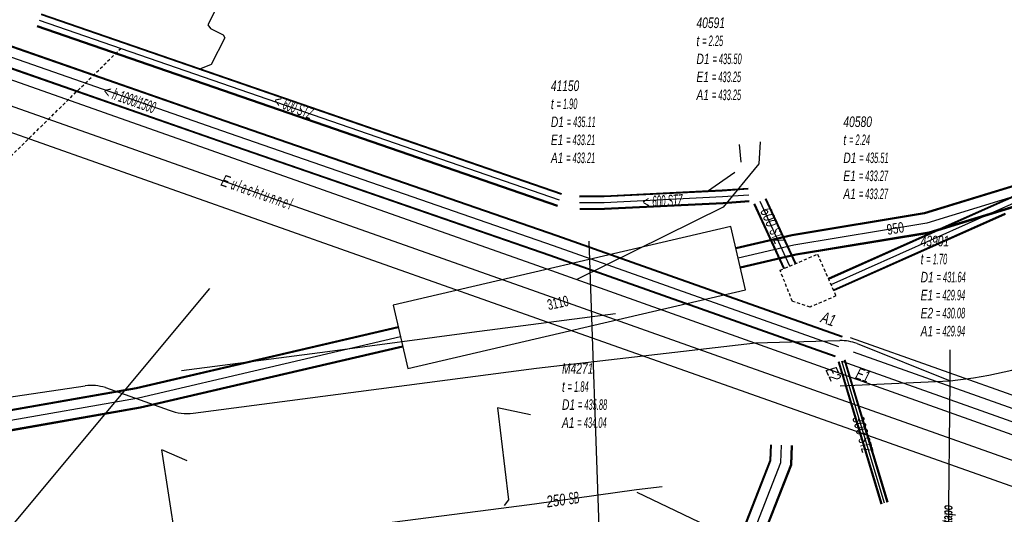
# Model space of a CAD drawing. Header units: metres. Extents: x 2695563 to 2696938, y 1260544 to 1262032.
# Tile 272 of 303: x 2696757 to 2696805, y 1261686 to 1261710. Entities that reach past the tile are written whole.
import ezdxf

# ---------------------------------------------------------------- set-up
doc = ezdxf.new("R2010")
doc.units = ezdxf.units.M
doc.linetypes.add('AUSGEZOGEN', pattern=[0])
doc.linetypes.add('STRICHLINIE2_S3', pattern=[0.25, 0.15, -0.1])
for name, color, linetype in [('AW_LK_ Haltung Text', 7, 'AUSGEZOGEN'), ('AW_LK_Ein-Auslauftext', 24, 'AUSGEZOGEN'), ('AW_LK_Haltung', 24, 'AUSGEZOGEN'), ('AW_LK_Normschacht Text', 24, 'AUSGEZOGEN'), ('AW_LK_Schacht Detaillinie', 24, 'AUSGEZOGEN'), ('AW_LK_Trasselinie', 24, 'AUSGEZOGEN'), ('EW_LK_Bauwerk_FL_Linie_Punkt', 1, 'AUSGEZOGEN'), ('EW_LK_Trasseabs', 1, 'AUSGEZOGEN'), ('EW_LK_Trasseabs_Text', 1, 'AUSGEZOGEN'), ('FM_LK_SW_TRASSEFLAECHE', 94, 'AUSGEZOGEN'), ('FM_LK_SW_TRASSEKANTE', 94, 'AUSGEZOGEN'), ('FM_LK_SW_TRASSEKANTE_TEXT', 94, 'AUSGEZOGEN')]:
    doc.layers.add(name, color=color, linetype=linetype)
doc.styles.add('ARIAL', font='arial.ttf')
doc.styles.add('ARIALNARROW', font='ARIALN.TTF')

# ---------------------------------------------------------------- blocks, each defined once
blk = doc.blocks.new('COMPLEXOBJECT_1541')
at = {"layer": 'AW_LK_Haltung', "color": 24, "linetype": 'AUSGEZOGEN', "transparency": 33554687}
blk.add_lwpolyline([(6842.346, 11675.346), (6811.314, 11686.362), (6792.998, 11692.864), (6781.25, 11697.035), (6744.47, 11710.04)], dxfattribs=at)
blk = doc.blocks.new('COMPLEXOBJECT_1879')
at = {"layer": 'EW_LK_Trasseabs', "color": 1, "linetype": 'AUSGEZOGEN', "transparency": 33554687}
blk.add_line((6807.503, 11694.604), (6812.419, 11700.106), dxfattribs=at)
for centre, radius, start, end in [((6806.274, 11695.7), 1.647, 291.0958, 318.257), ((6798.626, 11715.705), 23.064, 276.0276, 290.9348)]:
    blk.add_arc(centre, radius, start, end, dxfattribs=at)
blk = doc.blocks.new('COMPLEXOBJECT_1975')
at = {"layer": 'EW_LK_Trasseabs', "color": 1, "linetype": 'AUSGEZOGEN', "transparency": 33554687}
blk.add_line((6760.623, 11692.441), (6763.68, 11691.355), dxfattribs=at)
for centre, radius, start, end in [((6759.942, 11690.308), 2.24, 72.2883, 97.3015), ((6764.535, 11693.65), 2.449, 249.553, 276.8128)]:
    blk.add_arc(centre, radius, start, end, dxfattribs=at)
blk = doc.blocks.new('COMPLEXOBJECT_1998')
at = {"layer": 'EW_LK_Trasseabs', "color": 1, "linetype": 'AUSGEZOGEN', "transparency": 33554687}
blk.add_line((6796.591, 11694.551), (6801.048, 11692.769), dxfattribs=at)
blk.add_arc((6795.751, 11692.227), 2.472, 70.1316, 89.4441, dxfattribs=at)

msp = doc.modelspace()

# ---------------------------------------------------------------- hatches: boundary and pattern name
at = {"layer": 'FM_LK_SW_TRASSEFLAECHE', "lineweight": -3, "transparency": 33554687}
h = msp.add_hatch(dxfattribs=at)
h.set_pattern_fill('MUSTER', color=94, scale=7500, style=0, pattern_type=2)
h.set_pattern_definition([(0, (2710855, 1276000), (7500, 7500), [7500, -7500]), (90, (2710855, 1276000), (-7500, 7500), [7500, -7500])])
h.paths.add_polyline_path([(2696776.065, 1261693.167), (2696792.227, 1261696.938), (2696791.521, 1261699.967), (2696775.359, 1261696.196)], flags=0)

# ---------------------------------------------------------------- linework, layer by layer
at = {"layer": 'AW_LK_Haltung', "linetype": 'AUSGEZOGEN', "transparency": 33554687}
for p, q in [((2696767.328, 1261704.993), (2696740.33, 1261714.413)), ((2696767.334, 1261705.012), (2696740.337, 1261714.432)), ((2696767.341, 1261705.031), (2696740.343, 1261714.451)), ((2696766.999, 1261704.049), (2696740.001, 1261713.469)), ((2696767.006, 1261704.068), (2696740.007, 1261713.488)), ((2696767.012, 1261704.087), (2696740.014, 1261713.507)), ((2696783.419, 1261701.493), (2696758.528, 1261710.099)), ((2696783.426, 1261701.513), (2696758.535, 1261710.119)), ((2696783.433, 1261701.532), (2696758.542, 1261710.138)), ((2696824.038, 1261709.886), (2696804.398, 1261701.133)), ((2696824.046, 1261709.867), (2696804.406, 1261701.114)), ((2696824.054, 1261709.848), (2696804.414, 1261701.095)), ((2696783.223, 1261700.926), (2696758.332, 1261709.532)), ((2696783.23, 1261700.945), (2696758.339, 1261709.551)), ((2696783.237, 1261700.965), (2696758.346, 1261709.571)), ((2696783.194, 1261699.498), (2696767.328, 1261704.993)), ((2696783.2, 1261699.517), (2696767.334, 1261705.012)), ((2696783.207, 1261699.536), (2696767.341, 1261705.031)), ((2696782.863, 1261698.554), (2696766.999, 1261704.049)), ((2696782.87, 1261698.573), (2696767.006, 1261704.068)), ((2696782.876, 1261698.592), (2696767.012, 1261704.087)), ((2696785.457, 1261701.426), (2696784.283, 1261701.413)), ((2696785.457, 1261701.406), (2696784.284, 1261701.393)), ((2696785.458, 1261701.386), (2696784.284, 1261701.373)), ((2696791.111, 1261701.699), (2696785.457, 1261701.426)), ((2696791.112, 1261701.678), (2696785.457, 1261701.406)), ((2696791.114, 1261701.658), (2696785.458, 1261701.386)), ((2696792.353, 1261701.793), (2696791.111, 1261701.699)), ((2696792.354, 1261701.773), (2696791.112, 1261701.678)), ((2696792.356, 1261701.753), (2696791.114, 1261701.658)), ((2696791.148, 1261701.1), (2696785.474, 1261700.826)), ((2696791.15, 1261701.08), (2696785.475, 1261700.806)), ((2696791.151, 1261701.059), (2696785.475, 1261700.786)), ((2696792.398, 1261701.195), (2696791.148, 1261701.1)), ((2696792.4, 1261701.175), (2696791.15, 1261701.08)), ((2696792.401, 1261701.155), (2696791.151, 1261701.059)), ((2696794.054, 1261697.936), (2696792.633, 1261701.027)), ((2696794.072, 1261697.945), (2696792.651, 1261701.036)), ((2696794.091, 1261697.953), (2696792.67, 1261701.044)), ((2696794.599, 1261698.187), (2696793.178, 1261701.278)), ((2696794.618, 1261698.195), (2696793.197, 1261701.286)), ((2696794.636, 1261698.204), (2696793.215, 1261701.295)), ((2696804.398, 1261701.133), (2696796.183, 1261697.472)), ((2696804.406, 1261701.114), (2696796.191, 1261697.453)), ((2696804.414, 1261701.095), (2696796.199, 1261697.434)), ((2696785.474, 1261700.826), (2696784.29, 1261700.813)), ((2696785.475, 1261700.806), (2696784.29, 1261700.793)), ((2696785.475, 1261700.786), (2696784.291, 1261700.773)), ((2696804.642, 1261700.585), (2696796.427, 1261696.924)), ((2696804.65, 1261700.566), (2696796.435, 1261696.905)), ((2696804.658, 1261700.547), (2696796.443, 1261696.886)), ((2696796.853, 1261694.661), (2696783.194, 1261699.498)), ((2696796.86, 1261694.68), (2696783.2, 1261699.517)), ((2696796.867, 1261694.699), (2696783.207, 1261699.536)), ((2696796.519, 1261693.719), (2696782.863, 1261698.554)), ((2696796.526, 1261693.738), (2696782.87, 1261698.573)), ((2696796.533, 1261693.757), (2696782.876, 1261698.592)), ((2696798.72, 1261686.668), (2696796.667, 1261693.475)), ((2696798.739, 1261686.674), (2696796.686, 1261693.481)), ((2696798.758, 1261686.679), (2696796.705, 1261693.486)), ((2696799.008, 1261686.755), (2696796.955, 1261693.562)), ((2696799.027, 1261686.76), (2696796.974, 1261693.567)), ((2696799.046, 1261686.766), (2696796.993, 1261693.573)), ((2696793.404, 1261688.777), (2696793.43, 1261689.519)), ((2696793.423, 1261688.773), (2696793.45, 1261689.518)), ((2696793.443, 1261688.769), (2696793.47, 1261689.517)), ((2696794.397, 1261688.571), (2696794.43, 1261689.483)), ((2696794.417, 1261688.567), (2696794.45, 1261689.482)), ((2696794.436, 1261688.563), (2696794.47, 1261689.481)), ((2696785.606, 1261668.903), (2696793.404, 1261688.777)), ((2696785.625, 1261668.896), (2696793.423, 1261688.773)), ((2696785.643, 1261668.888), (2696793.443, 1261688.769)), ((2696786.537, 1261668.538), (2696794.397, 1261688.571)), ((2696786.555, 1261668.53), (2696794.417, 1261688.567)), ((2696786.574, 1261668.523), (2696794.436, 1261688.563))]:
    msp.add_line(p, q, dxfattribs=at)
at = {"layer": 'AW_LK_Haltung', "color": 255, "transparency": 33554687}
for p, q in [((2696767.17, 1261704.54), (2696740.172, 1261713.96)), ((2696783.328, 1261701.229), (2696758.437, 1261709.835)), ((2696824.168, 1261709.593), (2696804.528, 1261700.84)), ((2696783.035, 1261699.045), (2696767.17, 1261704.54)), ((2696791.131, 1261701.379), (2696785.466, 1261701.106)), ((2696792.377, 1261701.474), (2696791.131, 1261701.379)), ((2696785.466, 1261701.106), (2696784.287, 1261701.093)), ((2696794.345, 1261698.07), (2696792.924, 1261701.161)), ((2696804.528, 1261700.84), (2696796.313, 1261697.179)), ((2696796.693, 1261694.209), (2696783.035, 1261699.045)), ((2696798.883, 1261686.717), (2696796.83, 1261693.524)), ((2696793.92, 1261688.67), (2696793.95, 1261689.5)), ((2696786.09, 1261668.713), (2696793.92, 1261688.67))]:
    msp.add_line(p, q, dxfattribs=at)
at = {"layer": 'AW_LK_Haltung', "color": 24, "linetype": 'AUSGEZOGEN', "transparency": 33554687}
for p, q in [((2696791.92, 1261703.9), (2696792, 1261703.054)), ((2696791.717, 1261702.559), (2696790.408, 1261701.639)), ((2696781.933, 1261690.949), (2696780.361, 1261691.287)), ((2696765.507, 1261688.749), (2696764.295, 1261689.269)), ((2696803.61, 1261679.34), (2696787.034, 1261687.228))]:
    msp.add_line(p, q, dxfattribs=at)
for points in [[(2696774.989, 1261724.159), (2696774.841, 1261724.128), (2696774.15, 1261724.467), (2696774.007, 1261724.432), (2696766.501, 1261709.626), (2696766.619, 1261709.438), (2696767.223, 1261709.15), (2696767.303, 1261708.996)], [(2696767.303, 1261708.996), (2696766.659, 1261707.725), (2696766.065, 1261707.49)], [(2696792.93, 1261704.02), (2696792.86, 1261702.97), (2696791.16, 1261700.89), (2696784.16, 1261697.43)], [(2696816.482, 1261687.162), (2696815.964, 1261687.354), (2696797.387, 1261693.95)], [(2696780.353, 1261691.284), (2696780.876, 1261686.882), (2696780.671, 1261686.609)], [(2696764.28, 1261689.27), (2696764.949, 1261684.931), (2696764.685, 1261684.563)], [(2696788.23, 1261687.503), (2696787.012, 1261687.351), (2696782.12, 1261686.67), (2696780.525, 1261686.465), (2696768.481, 1261684.917), (2696764.241, 1261684.372), (2696753.314, 1261682.967), (2696752.344, 1261682.836)]]:
    msp.add_lwpolyline(points, dxfattribs=at)
at = {"layer": 'AW_LK_Schacht Detaillinie', "color": 24, "linetype": 'STRICHLINIE2_S3', "transparency": 33554687}
for p, q in [((2696793.88, 1261697.87), (2696795.67, 1261698.64)), ((2696795.67, 1261698.64), (2696796.55, 1261696.64)), ((2696794.47, 1261696.38), (2696793.88, 1261697.87)), ((2696796.55, 1261696.64), (2696795.32, 1261696.11)), ((2696795.32, 1261696.11), (2696794.47, 1261696.38))]:
    msp.add_line(p, q, dxfattribs=at)
at = {"layer": 'AW_LK_Trasselinie', "color": 24, "linetype": 'AUSGEZOGEN', "transparency": 33554687}
for p, q in [((2696745.86, 1261710.96), (2696782.22, 1261698.11)), ((2696745.02, 1261708.74), (2696782.22, 1261695.58)), ((2696782.22, 1261698.11), (2696843.51, 1261676.27)), ((2696782.22, 1261695.58), (2696843.1, 1261674.05)), ((2696797.23, 1261694.656), (2696817.028, 1261687.613)), ((2696796.83, 1261693.524), (2696816.612, 1261686.487))]:
    msp.add_line(p, q, dxfattribs=at)
at = {"layer": 'EW_LK_Bauwerk_FL_Linie_Punkt', "color": 1, "linetype": 'AUSGEZOGEN', "transparency": 33554687}
for p, q in [((2696785.236, 1261685.121), (2696784.745, 1261699.266)), ((2696753.775, 1261681.633), (2696766.583, 1261696.992))]:
    msp.add_line(p, q, dxfattribs=at)
at = {"layer": 'EW_LK_Trasseabs', "color": 1, "linetype": 'STRICHLINIE2_S3', "transparency": 33554687}
msp.add_line((2696746.167, 1261692.652), (2696762.326, 1261708.49), dxfattribs=at)
at = {"layer": 'EW_LK_Trasseabs', "color": 1, "linetype": 'AUSGEZOGEN', "transparency": 33554687}
for p, q in [((2696779.126, 1261694.906), (2696785.997, 1261695.808)), ((2696772.217, 1261693.985), (2696779.126, 1261694.906)), ((2696765.238, 1261693.077), (2696772.217, 1261693.985)), ((2696802.018, 1261692.579), (2696802.011, 1261694.064)), ((2696796.753, 1261692.335), (2696802.018, 1261692.579)), ((2696801.856, 1261678.588), (2696802.018, 1261692.579)), ((2696749.201, 1261690.636), (2696760.627, 1261692.339))]:
    msp.add_line(p, q, dxfattribs=at)
msp.add_lwpolyline([(2696765.796, 1261691.028), (2696782.22, 1261693.184), (2696792.71, 1261694.396), (2696796.745, 1261694.508)], dxfattribs=at)
at = {"layer": 'FM_LK_SW_TRASSEFLAECHE', "color": 94, "linetype": 'AUSGEZOGEN', "transparency": 33554687}
msp.add_lwpolyline([(2696776.065, 1261693.167), (2696792.227, 1261696.938), (2696791.521, 1261699.967), (2696775.359, 1261696.196), (2696776.065, 1261693.167)], close=True, dxfattribs=at)
at = {"layer": 'FM_LK_SW_TRASSEKANTE', "linetype": 'AUSGEZOGEN', "transparency": 33554687}
for p, q in [((2696806.485, 1261702.366), (2696800.781, 1261700.615)), ((2696806.493, 1261702.342), (2696800.787, 1261700.59)), ((2696806.5, 1261702.318), (2696800.793, 1261700.566)), ((2696806.764, 1261701.458), (2696800.999, 1261699.688)), ((2696806.771, 1261701.434), (2696801.005, 1261699.664)), ((2696806.779, 1261701.41), (2696801.011, 1261699.639)), ((2696800.781, 1261700.615), (2696794.447, 1261699.566)), ((2696800.787, 1261700.59), (2696794.452, 1261699.542)), ((2696800.793, 1261700.566), (2696794.457, 1261699.518)), ((2696794.447, 1261699.566), (2696791.76, 1261698.94)), ((2696794.452, 1261699.542), (2696791.766, 1261698.916)), ((2696794.457, 1261699.518), (2696791.772, 1261698.892)), ((2696800.999, 1261699.688), (2696794.633, 1261698.634)), ((2696801.005, 1261699.664), (2696794.638, 1261698.61)), ((2696801.011, 1261699.639), (2696794.643, 1261698.586)), ((2696794.633, 1261698.634), (2696791.976, 1261698.014)), ((2696794.638, 1261698.61), (2696791.982, 1261697.99)), ((2696794.643, 1261698.586), (2696791.988, 1261697.966)), ((2696775.598, 1261695.168), (2696763.073, 1261692.245)), ((2696775.604, 1261695.144), (2696763.078, 1261692.221)), ((2696775.61, 1261695.12), (2696763.083, 1261692.196)), ((2696775.814, 1261694.242), (2696763.263, 1261691.314)), ((2696775.82, 1261694.218), (2696763.268, 1261691.289)), ((2696775.826, 1261694.194), (2696763.273, 1261691.265)), ((2696763.073, 1261692.245), (2696742.434, 1261688.622)), ((2696763.078, 1261692.221), (2696742.438, 1261688.598)), ((2696763.083, 1261692.196), (2696742.442, 1261688.574)), ((2696763.263, 1261691.314), (2696742.598, 1261687.686)), ((2696763.268, 1261691.289), (2696742.602, 1261687.662)), ((2696763.273, 1261691.265), (2696742.606, 1261687.638))]:
    msp.add_line(p, q, dxfattribs=at)
at = {"layer": 'FM_LK_SW_TRASSEKANTE', "color": 255, "transparency": 33554687}
for p, q in [((2696806.632, 1261701.888), (2696800.896, 1261700.127)), ((2696800.896, 1261700.127), (2696794.545, 1261699.076)), ((2696794.545, 1261699.076), (2696791.874, 1261698.453)), ((2696775.712, 1261694.681), (2696763.173, 1261691.755)), ((2696763.173, 1261691.755), (2696742.52, 1261688.13))]:
    msp.add_line(p, q, dxfattribs=at)

# ---------------------------------------------------------------- block references
at = {"layer": 'AW_LK_Haltung', "color": 24, "linetype": 'AUSGEZOGEN', "lineweight": -3, "transparency": 33554687}
msp.add_blockref('COMPLEXOBJECT_1541', (2690000.97, 1249999.81), dxfattribs=at)
at = {"layer": 'EW_LK_Trasseabs', "color": 1, "linetype": 'AUSGEZOGEN', "lineweight": -3, "transparency": 33554687}
for name in ['COMPLEXOBJECT_1879', 'COMPLEXOBJECT_1998', 'COMPLEXOBJECT_1975']:
    msp.add_blockref(name, (2690000.97, 1249999.81), dxfattribs=at)

# ---------------------------------------------------------------- texts
at = {"layer": 'AW_LK_ Haltung Text', "color": 24, "transparency": 33554687, "char_height": 0.55705, "style": 'ARIAL'}
for s, insert, width, attachment_point, rotation in [('\\A1;{\\fArial|i1|b0;\\H0.557054;\\W0.700000;\\C24;< \\W0.490000;h 1000/1500}\\P', (2696762.747, 1261706.06), 3.70845, 5, 340.5897), ('\\A1;{\\fArial|i1|b0;\\H0.557054;\\W0.700000;\\C24;< \\W0.490000;600 STZ}\\P', (2696770.59, 1261705.69), 2.75543, 5, 339.1749), ('\\A1;{\\fArial|i1|b0;\\H0.557054;\\W0.700000;\\C24;E \\W0.490000;u l a c h t u n n e l}\\P', (2696767.076, 1261701.934), 5.01067, 7, 340.5267), ('\\A1;{\\fArial|i1|b0;\\H0.557054;\\W0.700000;\\C24;< \\W0.490000;600 STZ}\\P', (2696788.257, 1261701.183), 2.75543, 5, 3.1203), ('\\A1;{\\fArial|i1|b0;\\H0.557054;\\W0.700000;\\C24;600 \\W0.490000;STZ}\\P', (2696792.901, 1261700.711), 2.28759, 7, 294.2415), ('\\A1;{\\fArial|i1|b0;\\H0.557054;\\W0.700000;\\C24;300 \\W0.490000;STZ}\\P', (2696797.32, 1261690.811), 2.28759, 7, 285.6816), ('\\A1;{\\fArial|i1|b0;\\H0.557054;\\W0.700000;\\C24;250 \\W0.490000;SB}\\P', (2696782.742, 1261686.504), 1.98898, 7, 7.9218)]:
    msp.add_mtext(s, dxfattribs=dict(at, insert=insert, width=width, attachment_point=attachment_point, rotation=rotation))
at = {"layer": 'AW_LK_Ein-Auslauftext', "color": 24, "transparency": 33554687, "char_height": 0.55705, "attachment_point": 7, "style": 'ARIAL'}
for s, insert, width, rotation in [('\\A1;{\\fArial|i1|b0;\\H0.557054;\\W0.700000;\\C24;A1}\\P', (2696795.787, 1261695.39), 0.85544, 340.758), ('\\A1;{\\fArial|i1|b0;\\H0.557054;\\W0.700000;\\C24;E2}\\P', (2696796.04, 1261693.093), 0.86376, 294.8904), ('\\A1;{\\fArial|i1|b0;\\H0.557054;\\W0.700000;\\C24;E1}\\P', (2696797.444, 1261692.703), 0.85544, 340.4547)]:
    msp.add_mtext(s, dxfattribs=dict(at, insert=insert, width=width, rotation=rotation))
at = {"layer": 'AW_LK_Normschacht Text', "color": 24, "transparency": 33554687, "char_height": 0.50641, "attachment_point": 1, "line_spacing_factor": 1.024096, "style": 'ARIAL'}
for s, insert, width in [('\\A1;{\\fArial|i1|b0;\\H0.506413;\\W0.695182;\\C24;40591}\\P{\\fArial|i1|b0;\\H0.505000;\\W0.695182;\\C24;t \\W0.486627;= 2.25}\\P{\\fArial|i1|b0;\\H0.505000;\\W0.695182;\\C24;D1 \\W0.486627;= 435.50}\\P{\\fArial|i1|b0;\\H0.505000;\\W0.695182;\\C24;E1 \\W0.486627;= 433.25}\\P{\\fArial|i1|b0;\\H0.505000;\\W0.695182;\\C24;A1 \\W0.486627;= 433.25}\\P', (2696789.878, 1261709.973), 2.83741), ('\\A1;{\\fArial|i1|b0;\\H0.506413;\\W0.689727;\\C24;41150}\\P{\\fArial|i1|b0;\\H0.505000;\\W0.689727;\\C24;t \\W0.482809;= 1.90}\\P{\\fArial|i1|b0;\\H0.505000;\\W0.689727;\\C24;D1 \\W0.482809;= 435.11}\\P{\\fArial|i1|b0;\\H0.505000;\\W0.689727;\\C24;E1 \\W0.482809;= 433.21}\\P{\\fArial|i1|b0;\\H0.505000;\\W0.689727;\\C24;A1 \\W0.482809;= 433.21}\\P', (2696782.912, 1261706.957), 2.81187), ('\\A1;{\\fArial|i1|b0;\\H0.506413;\\W0.696409;\\C24;40580}\\P{\\fArial|i1|b0;\\H0.505000;\\W0.696409;\\C24;t \\W0.487486;= 2.24}\\P{\\fArial|i1|b0;\\H0.505000;\\W0.696409;\\C24;D1 \\W0.487486;= 435.51}\\P{\\fArial|i1|b0;\\H0.505000;\\W0.696409;\\C24;E1 \\W0.487486;= 433.27}\\P{\\fArial|i1|b0;\\H0.505000;\\W0.696409;\\C24;A1 \\W0.487486;= 433.27}\\P', (2696796.906, 1261705.235), 2.84586), ('\\A1;{\\fArial|i1|b0;\\H0.506413;\\W0.693818;\\C24;43901}\\P{\\fArial|i1|b0;\\H0.505000;\\W0.693818;\\C24;t \\W0.485673;= 1.70}\\P{\\fArial|i1|b0;\\H0.505000;\\W0.693818;\\C24;D1 \\W0.485673;= 431.64}\\P{\\fArial|i1|b0;\\H0.505000;\\W0.693818;\\C24;E1 \\W0.485673;= 429.94}\\P{\\fArial|i1|b0;\\H0.505000;\\W0.693818;\\C24;E2 \\W0.485673;= 430.08}\\P{\\fArial|i1|b0;\\H0.505000;\\W0.693818;\\C24;A1 \\W0.485673;= 429.94}\\P', (2696800.605, 1261699.523), 2.83184), ('\\A1;{\\fArial|i1|b0;\\H0.506413;\\W0.695136;\\C24;M4271}\\P{\\fArial|i1|b0;\\H0.505000;\\W0.695136;\\C24;t \\W0.486595;= 1.84}\\P{\\fArial|i1|b0;\\H0.505000;\\W0.695136;\\C24;D1 \\W0.486595;= 435.88}\\P{\\fArial|i1|b0;\\H0.505000;\\W0.695136;\\C24;A1 \\W0.486595;= 434.04}\\P', (2696783.442, 1261693.42), 2.83729)]:
    msp.add_mtext(s, dxfattribs=dict(at, insert=insert, width=width))
at = {"layer": 'EW_LK_Trasseabs_Text', "color": 1, "transparency": 33554687, "insert": (2696801.942, 1261685.583), "char_height": 0.5075, "width": 2.29337, "attachment_point": 5, "rotation": 89.3358, "style": 'ARIALNARROW'}
msp.add_mtext('\\A1;{\\fArial Narrow|i1|b1;\\H0.507500;\\W0.700000;\\C1;VRA/Stapo}\\P', dxfattribs=at)
at = {"layer": 'FM_LK_SW_TRASSEKANTE_TEXT', "color": 94, "transparency": 33554687, "char_height": 0.50638, "attachment_point": 5, "style": 'ARIAL'}
for s, insert, width, rotation in [('\\W0.70; 950 ', (2696799.328, 1261699.863), 1.28184, 9.3996), ('\\W0.65; 3110 ', (2696783.185, 1261696.298), 1.48655, 12.2184)]:
    msp.add_mtext(s, dxfattribs=dict(at, insert=insert, width=width, rotation=rotation))

doc.saveas('drawing.dxf')
